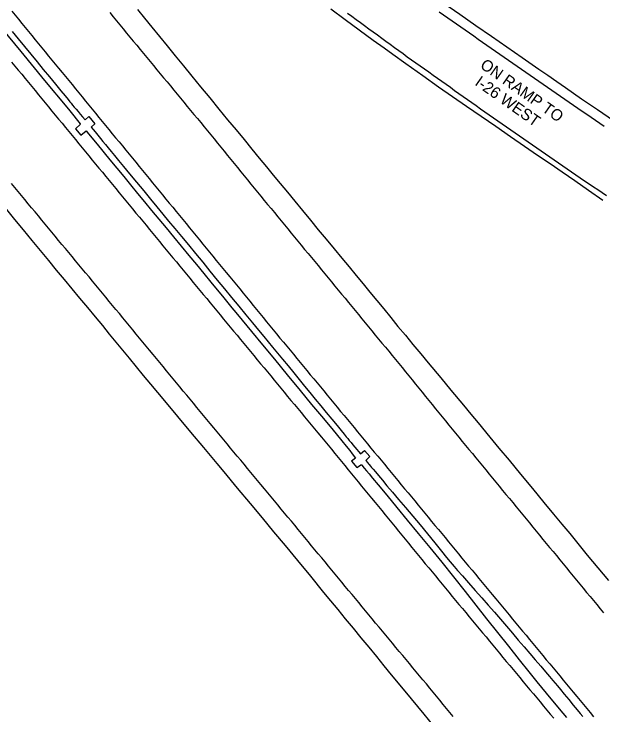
# Model space of a CAD drawing. Extents: x 1948091 to 1975253, y 787267 to 823306.
# Drawn here: x 1956661.5 to 1956939.9, y 812865.5 to 813197 of the extents above; entities that cross this region are included whole.
import ezdxf

# ---------------------------------------------------------------- set-up
doc = ezdxf.new("R2010")
doc.units = 0
for name, color, linetype in [('RD_EX_Pavement_Markings', 7, 'Continuous'), ('RD_EX_Road', 7, 'Continuous'), ('RD_TX_RoadID', 7, 'Continuous')]:
    doc.layers.add(name, color=color, linetype=linetype)

msp = doc.modelspace()

# ---------------------------------------------------------------- linework, layer by layer
at = {"layer": 'RD_EX_Pavement_Markings'}
for points in [[(1956660.35, 813198.35), (1956661.94, 813196.42), (1956663.52, 813194.49), (1956665.11, 813192.56), (1956666.7, 813190.63), (1956668.29, 813188.7), (1956669.87, 813186.76), (1956671.46, 813184.83), (1956673.05, 813182.9), (1956674.63, 813180.97), (1956676.22, 813179.03), (1956677.8, 813177.1), (1956679.39, 813175.17), (1956680.98, 813173.24), (1956682.56, 813171.3), (1956684.15, 813169.37), (1956685.73, 813167.44), (1956687.32, 813165.51), (1956688.9, 813163.57), (1956690.49, 813161.64), (1956692.07, 813159.71), (1956693.66, 813157.77), (1956695.24, 813155.84), (1956696.83, 813153.91), (1956698.41, 813151.98), (1956700, 813150.04), (1956701.59, 813148.11), (1956703.17, 813146.18), (1956704.76, 813144.24), (1956706.34, 813142.31), (1956707.93, 813140.38), (1956709.51, 813138.45), (1956711.1, 813136.51), (1956712.68, 813134.58), (1956714.27, 813132.65), (1956715.85, 813130.71), (1956717.44, 813128.78), (1956719.03, 813126.85), (1956720.61, 813124.92), (1956722.2, 813122.98), (1956723.78, 813121.05), (1956725.37, 813119.12), (1956726.95, 813117.18), (1956728.54, 813115.25), (1956730.12, 813113.32), (1956731.71, 813111.39), (1956733.29, 813109.45), (1956734.88, 813107.52), (1956736.47, 813105.59), (1956738.05, 813103.65), (1956739.64, 813101.72), (1956741.22, 813099.79), (1956742.81, 813097.86), (1956744.39, 813095.92), (1956745.98, 813093.99), (1956747.56, 813092.06), (1956749.15, 813090.12), (1956750.73, 813088.19), (1956752.32, 813086.26), (1956753.9, 813084.33), (1956755.49, 813082.39), (1956757.08, 813080.46), (1956758.66, 813078.53), (1956760.25, 813076.59), (1956761.83, 813074.66), (1956763.42, 813072.73), (1956765, 813070.8), (1956766.59, 813068.86), (1956768.17, 813066.93), (1956769.76, 813065), (1956771.34, 813063.06), (1956772.93, 813061.13), (1956774.52, 813059.2), (1956776.1, 813057.27), (1956777.69, 813055.33), (1956779.27, 813053.4), (1956780.86, 813051.47), (1956782.44, 813049.53), (1956784.03, 813047.6), (1956785.61, 813045.67), (1956787.2, 813043.74), (1956788.79, 813041.81), (1956790.39, 813039.88), (1956791.98, 813037.96), (1956793.57, 813036.03), (1956795.16, 813034.1), (1956796.76, 813032.18), (1956798.35, 813030.25), (1956799.94, 813028.32), (1956801.54, 813026.4), (1956803.13, 813024.47), (1956804.72, 813022.54), (1956806.32, 813020.62), (1956807.91, 813018.69), (1956809.5, 813016.77), (1956811.1, 813014.84), (1956812.69, 813012.91), (1956814.28, 813010.99), (1956815.87, 813009.06), (1956817.47, 813007.13), (1956819.06, 813005.21), (1956820.65, 813003.28), (1956822.25, 813001.35), (1956823.84, 812999.43), (1956825.43, 812997.5), (1956827.03, 812995.57), (1956828.62, 812993.65), (1956830.21, 812991.72), (1956831.8, 812989.79), (1956833.4, 812987.87), (1956834.99, 812985.94), (1956836.58, 812984.01), (1956838.18, 812982.09), (1956839.77, 812980.16), (1956841.36, 812978.23), (1956842.96, 812976.31), (1956844.55, 812974.38), (1956846.14, 812972.45), (1956847.74, 812970.53), (1956849.33, 812968.6), (1956850.92, 812966.68), (1956852.51, 812964.75), (1956854.11, 812962.82), (1956855.7, 812960.9), (1956857.29, 812958.97), (1956858.89, 812957.04), (1956860.48, 812955.12), (1956862.07, 812953.19), (1956863.67, 812951.26), (1956865.26, 812949.34), (1956866.85, 812947.41), (1956868.45, 812945.48), (1956870.04, 812943.56), (1956871.63, 812941.63), (1956873.22, 812939.7), (1956874.82, 812937.78), (1956876.41, 812935.85), (1956878.01, 812933.93), (1956879.6, 812932), (1956881.2, 812930.08), (1956882.79, 812928.15), (1956884.39, 812926.23), (1956885.99, 812924.3), (1956887.58, 812922.38), (1956889.18, 812920.46), (1956890.77, 812918.53), (1956892.37, 812916.61), (1956893.96, 812914.68), (1956895.56, 812912.76), (1956897.16, 812910.84), (1956898.75, 812908.91), (1956900.35, 812906.99), (1956901.94, 812905.06), (1956903.54, 812903.14), (1956905.14, 812901.21), (1956906.73, 812899.29), (1956908.33, 812897.37), (1956909.92, 812895.44), (1956911.52, 812893.52), (1956913.12, 812891.59), (1956914.71, 812889.67), (1956916.31, 812887.74), (1956917.9, 812885.82), (1956919.5, 812883.9), (1956921.09, 812881.97), (1956922.69, 812880.05), (1956924.29, 812878.12), (1956925.88, 812876.2), (1956927.48, 812874.27), (1956929.07, 812872.35), (1956930.67, 812870.43), (1956932.27, 812868.5), (1956933.86, 812866.58), (1956935.46, 812864.65)], [(1956706.76, 813197.66), (1956708.35, 813195.73), (1956709.93, 813193.8), (1956711.51, 813191.86), (1956713.1, 813189.93), (1956714.68, 813188), (1956716.27, 813186.06), (1956717.85, 813184.13), (1956719.45, 813182.2), (1956721.04, 813180.28), (1956722.64, 813178.35), (1956724.23, 813176.43), (1956725.82, 813174.5), (1956727.42, 813172.58), (1956729.01, 813170.65), (1956730.61, 813168.73), (1956732.2, 813166.8), (1956733.8, 813164.87), (1956735.39, 813162.95), (1956736.98, 813161.02), (1956738.58, 813159.1), (1956740.17, 813157.17), (1956741.77, 813155.25), (1956743.36, 813153.32), (1956744.96, 813151.4), (1956746.55, 813149.47), (1956748.14, 813147.54), (1956749.74, 813145.62), (1956751.33, 813143.69), (1956752.91, 813141.75), (1956754.49, 813139.81), (1956756.07, 813137.88), (1956757.65, 813135.94), (1956759.23, 813134), (1956760.81, 813132.06), (1956762.39, 813130.13), (1956763.97, 813128.19), (1956765.55, 813126.25), (1956767.13, 813124.32), (1956768.71, 813122.38), (1956770.29, 813120.44), (1956771.87, 813118.51), (1956773.45, 813116.57), (1956775.03, 813114.63), (1956776.61, 813112.69), (1956778.19, 813110.76), (1956779.78, 813108.83), (1956781.37, 813106.9), (1956782.96, 813104.97), (1956784.55, 813103.04), (1956786.14, 813101.11), (1956787.73, 813099.19), (1956789.32, 813097.26), (1956790.91, 813095.33), (1956792.51, 813093.4), (1956794.1, 813091.47), (1956795.69, 813089.54), (1956797.28, 813087.61), (1956798.87, 813085.68), (1956800.46, 813083.76), (1956802.05, 813081.83), (1956803.64, 813079.9), (1956805.23, 813077.97), (1956806.82, 813076.04), (1956808.41, 813074.11), (1956810, 813072.18), (1956811.59, 813070.25), (1956813.18, 813068.33), (1956814.77, 813066.4), (1956816.36, 813064.47), (1956817.95, 813062.54), (1956819.54, 813060.61), (1956821.13, 813058.68), (1956822.72, 813056.75), (1956824.31, 813054.82), (1956825.9, 813052.89), (1956827.49, 813050.96), (1956829.08, 813049.03), (1956830.67, 813047.1), (1956832.26, 813045.17), (1956833.85, 813043.24), (1956835.43, 813041.31), (1956837.02, 813039.38), (1956838.61, 813037.45), (1956840.2, 813035.52), (1956841.79, 813033.59), (1956843.38, 813031.66), (1956844.96, 813029.73), (1956846.54, 813027.79), (1956848.12, 813025.85), (1956849.7, 813023.91), (1956851.28, 813021.98), (1956852.86, 813020.04), (1956854.43, 813018.1), (1956856.01, 813016.16), (1956857.59, 813014.22), (1956859.15, 813012.27), (1956860.72, 813010.32), (1956862.29, 813008.38), (1956863.87, 813006.44), (1956865.46, 813004.51), (1956867.05, 813002.58), (1956868.63, 813000.65), (1956870.22, 812998.71), (1956871.81, 812996.78), (1956873.39, 812994.85), (1956874.98, 812992.92), (1956876.56, 812990.99), (1956878.15, 812989.05), (1956879.74, 812987.12), (1956881.33, 812985.19), (1956882.92, 812983.26), (1956884.51, 812981.33), (1956886.1, 812979.41), (1956887.69, 812977.48), (1956889.28, 812975.55), (1956890.87, 812973.62), (1956892.46, 812971.69), (1956894.05, 812969.76), (1956895.64, 812967.83), (1956897.23, 812965.9), (1956898.82, 812963.97), (1956900.41, 812962.04), (1956902, 812960.12), (1956903.59, 812958.19), (1956905.18, 812956.26), (1956906.77, 812954.33), (1956908.35, 812952.4), (1956909.94, 812950.46), (1956911.53, 812948.53), (1956913.11, 812946.6), (1956914.7, 812944.67), (1956916.29, 812942.74), (1956917.88, 812940.81), (1956919.46, 812938.87), (1956921.05, 812936.94), (1956922.64, 812935.01), (1956924.22, 812933.08), (1956925.81, 812931.15), (1956927.41, 812929.22), (1956929, 812927.3), (1956930.59, 812925.37), (1956932.19, 812923.45), (1956933.78, 812921.52), (1956935.38, 812919.6), (1956936.97, 812917.67), (1956938.57, 812915.74), (1956940.16, 812913.82)], [(1956941.57, 813110.95), (1956939.51, 813112.35), (1956937.44, 813113.76), (1956935.38, 813115.16), (1956933.32, 813116.56), (1956931.25, 813117.97), (1956929.19, 813119.37), (1956927.14, 813120.79), (1956925.08, 813122.21), (1956923.03, 813123.63), (1956920.98, 813125.05), (1956918.92, 813126.46), (1956916.87, 813127.88), (1956914.82, 813129.3), (1956912.77, 813130.72), (1956910.71, 813132.14), (1956908.66, 813133.56), (1956906.61, 813134.98), (1956904.55, 813136.4), (1956902.5, 813137.82), (1956900.45, 813139.24), (1956898.4, 813140.66), (1956896.35, 813142.08), (1956894.3, 813143.5), (1956892.25, 813144.93), (1956890.2, 813146.36), (1956888.15, 813147.78), (1956886.1, 813149.21), (1956884.05, 813150.63), (1956882, 813152.06), (1956879.97, 813153.5), (1956877.93, 813154.95), (1956875.9, 813156.39), (1956873.86, 813157.84), (1956871.83, 813159.29), (1956869.79, 813160.73), (1956867.76, 813162.18), (1956865.73, 813163.63), (1956863.69, 813165.07), (1956861.66, 813166.52), (1956859.62, 813167.97), (1956857.59, 813169.41), (1956855.55, 813170.86), (1956853.52, 813172.31), (1956851.48, 813173.75), (1956849.45, 813175.2), (1956847.41, 813176.65), (1956845.38, 813178.09), (1956843.35, 813179.55), (1956841.33, 813181.02), (1956839.32, 813182.49), (1956837.3, 813183.97), (1956835.28, 813185.44), (1956833.27, 813186.91), (1956831.25, 813188.39), (1956829.24, 813189.86), (1956827.22, 813191.33), (1956825.21, 813192.81), (1956823.19, 813194.28), (1956821.18, 813195.75), (1956819.16, 813197.23)], [(1956940.4, 813143.81), (1956938.36, 813145.25), (1956936.32, 813146.69), (1956934.27, 813148.1), (1956932.21, 813149.52), (1956930.15, 813150.93), (1956928.1, 813152.35), (1956926.04, 813153.77), (1956923.99, 813155.18), (1956921.93, 813156.6), (1956919.88, 813158.02), (1956917.82, 813159.43), (1956915.77, 813160.85), (1956913.71, 813162.27), (1956911.66, 813163.68), (1956909.6, 813165.1), (1956907.55, 813166.51), (1956905.49, 813167.93), (1956903.44, 813169.35), (1956901.39, 813170.78), (1956899.34, 813172.2), (1956897.29, 813173.62), (1956895.24, 813175.05), (1956893.19, 813176.47), (1956891.14, 813177.89), (1956889.09, 813179.32), (1956887.04, 813180.74), (1956884.99, 813182.16), (1956882.94, 813183.59), (1956880.89, 813185.01), (1956878.84, 813186.43), (1956876.78, 813187.86), (1956874.73, 813189.28), (1956872.68, 813190.7), (1956870.63, 813192.13), (1956868.58, 813193.55), (1956866.53, 813194.97), (1956864.48, 813196.39), (1956862.42, 813197.81)], [(1956660.31, 813174.24), (1956661.9, 813172.31), (1956663.49, 813170.39), (1956665.08, 813168.46), (1956666.67, 813166.53), (1956668.26, 813164.6), (1956669.85, 813162.67), (1956671.44, 813160.74), (1956673.03, 813158.81), (1956674.62, 813156.88), (1956676.21, 813154.95), (1956677.8, 813153.02), (1956679.38, 813151.09), (1956680.97, 813149.16), (1956682.56, 813147.23), (1956684.15, 813145.3), (1956685.74, 813143.37), (1956687.33, 813141.44), (1956688.92, 813139.51), (1956690.51, 813137.58), (1956692.1, 813135.65), (1956693.69, 813133.72), (1956695.28, 813131.79), (1956696.87, 813129.86), (1956698.46, 813127.93), (1956700.05, 813126), (1956701.63, 813124.07), (1956703.22, 813122.14), (1956704.81, 813120.21), (1956706.4, 813118.28), (1956707.99, 813116.35), (1956709.58, 813114.42), (1956711.17, 813112.49), (1956712.76, 813110.56), (1956714.35, 813108.63), (1956715.94, 813106.71), (1956717.53, 813104.78), (1956719.12, 813102.85), (1956720.71, 813100.92), (1956722.3, 813098.99), (1956723.88, 813097.06), (1956725.47, 813095.13), (1956727.06, 813093.2), (1956728.65, 813091.27), (1956730.24, 813089.34), (1956731.83, 813087.41), (1956733.42, 813085.48), (1956735.01, 813083.55), (1956736.61, 813081.63), (1956738.2, 813079.7), (1956739.8, 813077.78), (1956741.39, 813075.85), (1956742.99, 813073.92), (1956744.58, 813072), (1956746.17, 813070.07), (1956747.77, 813068.15), (1956749.36, 813066.22), (1956750.96, 813064.3), (1956752.55, 813062.37), (1956754.15, 813060.45), (1956755.74, 813058.52), (1956757.33, 813056.59), (1956758.93, 813054.67), (1956760.52, 813052.74), (1956762.12, 813050.82), (1956763.71, 813048.89), (1956765.3, 813046.97), (1956766.9, 813045.04), (1956768.49, 813043.12), (1956770.09, 813041.19), (1956771.68, 813039.26), (1956773.28, 813037.34), (1956774.87, 813035.41), (1956776.46, 813033.49), (1956778.06, 813031.56), (1956779.65, 813029.64), (1956781.25, 813027.71), (1956782.84, 813025.79), (1956784.44, 813023.86), (1956786.03, 813021.93), (1956787.62, 813020.01), (1956789.22, 813018.08), (1956790.81, 813016.16), (1956792.41, 813014.23), (1956794, 813012.31), (1956795.6, 813010.38), (1956797.19, 813008.46), (1956798.78, 813006.53), (1956800.38, 813004.6), (1956801.97, 813002.68), (1956803.57, 813000.75), (1956805.16, 812998.83), (1956806.76, 812996.9), (1956808.35, 812994.98), (1956809.94, 812993.05), (1956811.53, 812991.12), (1956813.12, 812989.19), (1956814.7, 812987.25), (1956816.29, 812985.32), (1956817.87, 812983.39), (1956819.46, 812981.46), (1956821.04, 812979.52), (1956822.63, 812977.59), (1956824.21, 812975.66), (1956825.8, 812973.72), (1956827.38, 812971.79), (1956828.97, 812969.86), (1956830.55, 812967.93), (1956832.14, 812965.99), (1956833.72, 812964.06), (1956835.31, 812962.13), (1956836.89, 812960.19), (1956838.48, 812958.26), (1956840.06, 812956.33), (1956841.65, 812954.39), (1956843.24, 812952.46), (1956844.82, 812950.53), (1956846.41, 812948.6), (1956847.99, 812946.66), (1956849.58, 812944.73), (1956851.16, 812942.8), (1956852.75, 812940.86), (1956854.33, 812938.93), (1956855.92, 812937), (1956857.5, 812935.06), (1956859.09, 812933.13), (1956860.67, 812931.2), (1956862.26, 812929.27), (1956863.84, 812927.33), (1956865.44, 812925.41), (1956867.04, 812923.49), (1956868.64, 812921.57), (1956870.23, 812919.64), (1956871.83, 812917.72), (1956873.43, 812915.8), (1956875.03, 812913.87), (1956876.63, 812911.95), (1956878.22, 812910.03), (1956879.82, 812908.11), (1956881.42, 812906.18), (1956883.02, 812904.26), (1956884.61, 812902.34), (1956886.21, 812900.42), (1956887.81, 812898.49), (1956889.41, 812896.57), (1956891, 812894.65), (1956892.6, 812892.72), (1956894.2, 812890.8), (1956895.8, 812888.88), (1956897.4, 812886.96), (1956899, 812885.04), (1956900.6, 812883.12), (1956902.2, 812881.2), (1956903.8, 812879.28), (1956905.4, 812877.36), (1956907, 812875.44), (1956908.6, 812873.52), (1956910.21, 812871.6), (1956911.81, 812869.68), (1956913.41, 812867.76), (1956915.01, 812865.84), (1956916.61, 812863.92)], [(1956869.15, 812864.71), (1956867.56, 812866.64), (1956865.97, 812868.56), (1956864.37, 812870.49), (1956862.78, 812872.41), (1956861.18, 812874.34), (1956859.59, 812876.27), (1956858, 812878.19), (1956856.4, 812880.12), (1956854.81, 812882.04), (1956853.21, 812883.97), (1956851.61, 812885.89), (1956850.02, 812887.81), (1956848.42, 812889.73), (1956846.82, 812891.66), (1956845.22, 812893.58), (1956843.63, 812895.5), (1956842.03, 812897.43), (1956840.43, 812899.35), (1956838.83, 812901.27), (1956837.24, 812903.2), (1956835.64, 812905.12), (1956834.04, 812907.04), (1956832.44, 812908.96), (1956830.85, 812910.89), (1956829.25, 812912.81), (1956827.65, 812914.73), (1956826.05, 812916.66), (1956824.46, 812918.58), (1956822.86, 812920.5), (1956821.26, 812922.42), (1956819.67, 812924.35), (1956818.07, 812926.28), (1956816.48, 812928.2), (1956814.89, 812930.13), (1956813.29, 812932.05), (1956811.7, 812933.98), (1956810.1, 812935.9), (1956808.51, 812937.83), (1956806.92, 812939.76), (1956805.32, 812941.68), (1956803.73, 812943.61), (1956802.13, 812945.53), (1956800.54, 812947.46), (1956798.95, 812949.39), (1956797.35, 812951.31), (1956795.76, 812953.24), (1956794.16, 812955.16), (1956792.57, 812957.09), (1956790.98, 812959.01), (1956789.38, 812960.94), (1956787.79, 812962.87), (1956786.19, 812964.79), (1956784.6, 812966.71), (1956783, 812968.64), (1956781.4, 812970.56), (1956779.81, 812972.48), (1956778.21, 812974.41), (1956776.61, 812976.33), (1956775.01, 812978.25), (1956773.42, 812980.18), (1956771.82, 812982.1), (1956770.22, 812984.02), (1956768.62, 812985.95), (1956767.03, 812987.87), (1956765.43, 812989.79), (1956763.83, 812991.71), (1956762.24, 812993.64), (1956760.64, 812995.56), (1956759.04, 812997.48), (1956757.44, 812999.41), (1956755.85, 813001.33), (1956754.25, 813003.25), (1956752.65, 813005.18), (1956751.06, 813007.1), (1956749.46, 813009.03), (1956747.87, 813010.95), (1956746.28, 813012.88), (1956744.69, 813014.81), (1956743.09, 813016.73), (1956741.5, 813018.66), (1956739.91, 813020.59), (1956738.32, 813022.52), (1956736.72, 813024.44), (1956735.13, 813026.37), (1956733.54, 813028.3), (1956731.95, 813030.23), (1956730.36, 813032.15), (1956728.76, 813034.08), (1956727.17, 813036.01), (1956725.58, 813037.93), (1956723.99, 813039.86), (1956722.39, 813041.79), (1956720.8, 813043.72), (1956719.21, 813045.64), (1956717.62, 813047.57), (1956716.02, 813049.5), (1956714.43, 813051.42), (1956712.84, 813053.35), (1956711.25, 813055.28), (1956709.66, 813057.21), (1956708.06, 813059.13), (1956706.47, 813061.06), (1956704.88, 813062.99), (1956703.28, 813064.91), (1956701.69, 813066.84), (1956700.1, 813068.76), (1956698.5, 813070.69), (1956696.91, 813072.61), (1956695.31, 813074.54), (1956693.72, 813076.46), (1956692.12, 813078.39), (1956690.53, 813080.31), (1956688.93, 813082.24), (1956687.34, 813084.16), (1956685.74, 813086.09), (1956684.14, 813088.01), (1956682.55, 813089.94), (1956680.95, 813091.86), (1956679.36, 813093.79), (1956677.76, 813095.71), (1956676.17, 813097.64), (1956674.57, 813099.56), (1956672.98, 813101.49), (1956671.38, 813103.41), (1956669.79, 813105.34), (1956668.19, 813107.26), (1956666.6, 813109.18), (1956665, 813111.11), (1956663.41, 813113.03), (1956661.81, 813114.96), (1956660.22, 813116.88)]]:
    msp.add_lwpolyline(points, dxfattribs=at)
at = {"layer": 'RD_EX_Road'}
for points in [[(1956864.27, 813202.49), (1956872.16, 813196.91), (1956879.8, 813191.6), (1956887.17, 813186.53), (1956894.41, 813181.52), (1956901.65, 813176.47), (1956909.54, 813170.97), (1956913.78, 813168.03), (1956918.03, 813165.08), (1956922.12, 813162.25), (1956929.83, 813156.9), (1956937.27, 813151.75), (1956944.81, 813146.57)], [(1956719.85, 813199.08), (1956723.18, 813195.03), (1956726.68, 813190.77), (1956730.26, 813186.38), (1956733.92, 813181.88), (1956737.66, 813177.27), (1956741.51, 813172.51), (1956745.52, 813167.59), (1956749.68, 813162.51), (1956753.99, 813157.27), (1956758.29, 813152.04), (1956762.44, 813147.01), (1956766.41, 813142.19), (1956770.23, 813137.56), (1956773.89, 813133.12), (1956777.42, 813128.84), (1956780.8, 813124.74), (1956784.05, 813120.81), (1956787.3, 813116.87), (1956790.68, 813112.76), (1956794.21, 813108.46), (1956797.88, 813103.99), (1956801.61, 813099.44), (1956805.33, 813094.91), (1956809.05, 813090.42), (1956812.76, 813085.95), (1956816.41, 813081.57), (1956819.92, 813077.34), (1956823.29, 813073.26), (1956826.54, 813069.32), (1956829.73, 813065.43), (1956832.98, 813061.48), (1956836.27, 813057.48), (1956839.6, 813053.41), (1956843, 813049.27), (1956846.5, 813045.04), (1956850.08, 813040.71), (1956853.76, 813036.3), (1956857.3, 813032.06), (1956863.24, 813024.9), (1956868.05, 813019.08), (1956873.92, 813011.95), (1956877.39, 813007.73), (1956880.84, 813003.56), (1956886.46, 812996.78), (1956890.72, 812991.71), (1956895.49, 812985.99), (1956900.97, 812979.37), (1956906.53, 812972.61), (1956911.93, 812965.99), (1956916.55, 812960.38), (1956920.41, 812955.77), (1956924.17, 812951.22), (1956928.04, 812946.49), (1956932.49, 812941.12), (1956937.51, 812935.11), (1956942.58, 812929.01)], [(1956939.92, 813108.82), (1956933.08, 813113.53), (1956926.6, 813118.03), (1956920.56, 813122.21), (1956914.89, 813126.11), (1956909.02, 813130.13), (1956902.84, 813134.34), (1956896.23, 813138.91), (1956889.23, 813143.78), (1956882.26, 813148.59), (1956875.39, 813153.27), (1956868.74, 813157.83), (1956862.16, 813162.41), (1956854.72, 813167.67), (1956846.69, 813173.41), (1956840.6, 813177.76), (1956836.41, 813180.76), (1956831.19, 813184.52), (1956824.65, 813189.27), (1956817.95, 813194.22), (1956811.26, 813199.26)], [(1956650.39, 813196.38), (1956664.61, 813179.23), (1956675.84, 813165.58), (1956686.38, 813152.86), (1956687.81, 813151.13), (1956692.75, 813145.09), (1956692.96, 813144.84), (1956690.54, 813142.71), (1956692.98, 813139.71), (1956695.63, 813141.67), (1956696.72, 813140.33), (1956700.72, 813135.46), (1956706.83, 813128.03), (1956710.06, 813124.1), (1956713.3, 813120.15), (1956716.57, 813116.16), (1956719.86, 813112.15), (1956723.17, 813108.11), (1956726.52, 813104.04), (1956729.89, 813099.94), (1956733.32, 813095.78), (1956736.83, 813091.54), (1956740.41, 813087.22), (1956744.07, 813082.81), (1956747.71, 813078.44), (1956751.21, 813074.21), (1956754.57, 813070.14), (1956760.66, 813062.76), (1956764.51, 813058.08), (1956766.4, 813055.78), (1956769.37, 813052.19), (1956773.8, 813046.83), (1956778.92, 813040.6), (1956784.58, 813033.7), (1956790.57, 813026.4), (1956796.72, 813018.94), (1956802.15, 813012.38), (1956806.85, 813006.72), (1956811.67, 813000.9), (1956816.48, 812995.07), (1956818.53, 812992.58), (1956820.22, 812990.49), (1956821.37, 812989.03), (1956822.94, 812986.98), (1956821.06, 812985.56), (1956823.6, 812982.56), (1956825.68, 812983.91), (1956825.92, 812983.64), (1956827.08, 812982.24), (1956828.09, 812980.99), (1956829.29, 812979.51), (1956831.01, 812977.43), (1956833.67, 812974.23), (1956837.68, 812969.37), (1956842.46, 812963.58), (1956847.4, 812957.56), (1956852.58, 812951.26), (1956858.07, 812944.61), (1956863.69, 812937.73), (1956869.29, 812930.74), (1956874.71, 812923.88), (1956879.81, 812917.39), (1956884.83, 812911.01), (1956890.03, 812904.5), (1956895.24, 812897.99), (1956900.31, 812891.61), (1956904.9, 812885.82), (1956908.69, 812881.07), (1956913, 812875.78), (1956919.14, 812868.37), (1956922.59, 812864.22)], [(1956660.51, 813188.75), (1956663.41, 813185.23), (1956666.35, 813181.66), (1956669.34, 813178.02), (1956672.33, 813174.38), (1956675.28, 813170.8), (1956678.18, 813167.28), (1956681.04, 813163.81), (1956683.6, 813160.72), (1956685.59, 813158.3), (1956687, 813156.57), (1956687.85, 813155.52), (1956688.46, 813154.77), (1956689.15, 813153.93), (1956689.93, 813152.99), (1956690.79, 813151.96), (1956691.73, 813150.84), (1956692.76, 813149.63), (1956693.86, 813148.33), (1956695.05, 813146.94), (1956696.82, 813148.54), (1956699.67, 813145.11), (1956697.96, 813143.51), (1956699.79, 813141.27), (1956701.05, 813139.73), (1956702.37, 813138.12), (1956703.52, 813136.72), (1956704.67, 813135.32), (1956705.96, 813133.74), (1956707.39, 813131.99), (1956708.96, 813130.06), (1956710.83, 813127.75), (1956713.18, 813124.88), (1956716.01, 813121.44), (1956719.32, 813117.44), (1956722.76, 813113.28), (1956725.99, 813109.39), (1956729, 813105.76), (1956731.79, 813102.4), (1956734.56, 813099.06), (1956737.51, 813095.52), (1956740.62, 813091.76), (1956743.9, 813087.78), (1956747.28, 813083.68), (1956750.68, 813079.55), (1956754.09, 813075.38), (1956757.52, 813071.18), (1956760.95, 813066.99), (1956764.35, 813062.85), (1956767.72, 813058.77), (1956771.06, 813054.74), (1956774.22, 813050.94), (1956777.04, 813047.53), (1956779.52, 813044.52), (1956781.67, 813041.9), (1956783.74, 813039.37), (1956785.99, 813036.63), (1956788.41, 813033.68), (1956791.02, 813030.52), (1956793.68, 813027.28), (1956796.3, 813024.1), (1956798.87, 813020.98), (1956801.39, 813017.92), (1956803.91, 813014.86), (1956806.48, 813011.74), (1956809.11, 813008.56), (1956811.78, 813005.32), (1956814.23, 813002.35), (1956816.17, 812999.99), (1956817.61, 812998.23), (1956818.53, 812997.08), (1956819.23, 812996.21), (1956819.99, 812995.27), (1956820.81, 812994.27), (1956821.69, 812993.2), (1956822.58, 812992.12), (1956823.47, 812991.06), (1956824.34, 812990.04), (1956825.2, 812989.04), (1956827.15, 812990.56), (1956829.64, 812987.64), (1956827.75, 812985.86), (1956828.57, 812984.85), (1956829.13, 812984.17), (1956829.31, 812983.95), (1956829.96, 812983.17), (1956830.53, 812982.51), (1956831.24, 812981.67), (1956832.32, 812980.39), (1956833.77, 812978.65), (1956835.6, 812976.46), (1956837.79, 812973.84), (1956840.34, 812970.82), (1956843.24, 812967.41), (1956846.5, 812963.6), (1956849.94, 812959.54), (1956853.41, 812955.41), (1956856.9, 812951.19), (1956860.4, 812946.89), (1956863.56, 812943), (1956865.98, 812940.01), (1956867.69, 812937.93), (1956868.66, 812936.75), (1956869.6, 812935.66), (1956871.19, 812933.84), (1956873.43, 812931.28), (1956876.33, 812927.99), (1956879.51, 812924.37), (1956882.61, 812920.85), (1956885.62, 812917.42), (1956888.55, 812914.08), (1956891.41, 812910.79), (1956894.26, 812907.5), (1956897.07, 812904.21), (1956899.86, 812900.92), (1956902.61, 812897.69), (1956905.29, 812894.54), (1956907.91, 812891.48), (1956910.46, 812888.51), (1956912.78, 812885.82), (1956914.69, 812883.59), (1956916.19, 812881.81), (1956917.28, 812880.49), (1956918.35, 812879.19), (1956919.78, 812877.46), (1956921.56, 812875.3), (1956923.71, 812872.72), (1956925.87, 812870.12), (1956927.7, 812867.92), (1956929.2, 812866.11), (1956930.37, 812864.7)], [(1956861.55, 812858.22), (1956855.39, 812865.8), (1956849.41, 812873.03), (1956843.23, 812880.48), (1956839.93, 812884.5), (1956836.48, 812888.72), (1956832.93, 812893.06), (1956829.31, 812897.48), (1956825.64, 812901.96), (1956821.9, 812906.5), (1956818.2, 812911), (1956814.65, 812915.32), (1956811.25, 812919.46), (1956808, 812923.43), (1956801.73, 812931.07), (1956795.63, 812938.48), (1956789.81, 812945.54), (1956784.34, 812952.13), (1956778.91, 812958.67), (1956773.2, 812965.55), (1956767.17, 812972.8), (1956760.79, 812980.44), (1956757.54, 812984.32), (1956751.21, 812991.91), (1956745.08, 812999.28), (1956738.94, 813006.63), (1956732.7, 813014.07), (1956729.47, 813017.94), (1956726.13, 813021.93), (1956722.7, 813026.05), (1956719.29, 813030.17), (1956715.99, 813034.17), (1956709.73, 813041.81), (1956706.63, 813045.61), (1956703.37, 813049.59), (1956699.93, 813053.76), (1956696.32, 813058.11), (1956692.63, 813062.56), (1956688.94, 813067), (1956685.25, 813071.46), (1956681.57, 813075.91), (1956677.84, 813080.44), (1956673.99, 813085.11), (1956670.04, 813089.92), (1956665.97, 813094.88), (1956661.92, 813099.82), (1956658.01, 813104.58)]]:
    msp.add_lwpolyline(points, dxfattribs=at)

# ---------------------------------------------------------------- texts
at = {"layer": 'RD_TX_RoadID'}
for s, p in [('ON RAMP TO ', (1956881.42, 813171.84)), ('I-26 WEST', (1956878.95, 813163.68))]:
    msp.add_text(s, height=5.4, rotation=324.8418, dxfattribs=at).set_placement(p)

doc.saveas('drawing.dxf')
